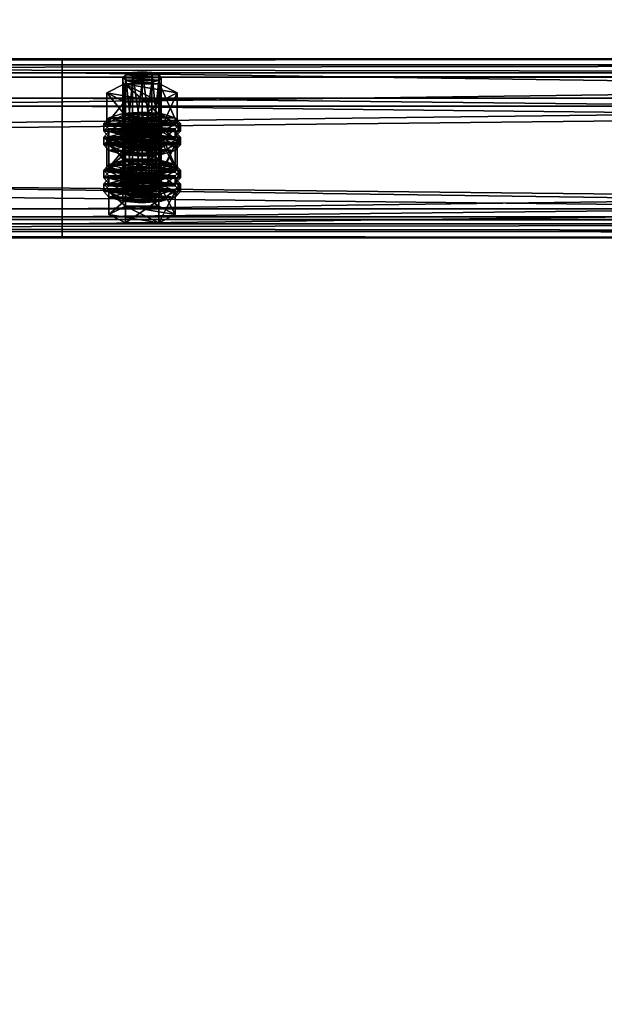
# Model space of a CAD drawing. Header units: millimetres. Extents: x 60485 to 71303, y 100 to 16900.
# Tile 624 of 656: x 65487 to 65669, y 14759 to 15067. Entities that reach past the tile are written whole.
import ezdxf

# ---------------------------------------------------------------- set-up
doc = ezdxf.new("R2010")
doc.units = ezdxf.units.MM
for name, color, linetype in [('13', 7, 'Continuous'), ('3', 7, 'Continuous'), ('9', 7, 'Continuous')]:
    doc.layers.add(name, color=color, linetype=linetype)

msp = doc.modelspace()

# ---------------------------------------------------------------- meshes
at = {"layer": '13', "color": 7}
mesh = msp.add_polyface(dxfattribs=at)
corners = [(65525, 15046.78, 3655.66), (65522, 15047.01, 3656.43), (65522, 15025.98, 3662.86), (65519.8, 15047.66, 3658.53), (65519.8, 15026.62, 3664.96), (65519, 15048.53, 3661.4), (65519, 15027.5, 3667.83), (65519.8, 15049.41, 3664.27), (65519.8, 15028.37, 3670.7), (65522, 15050.05, 3666.37), (65522, 15029.02, 3672.8), (65525, 15050.29, 3667.13), (65525, 15029.25, 3673.57), (65528, 15047.01, 3656.43), (65530.2, 15047.66, 3658.53), (65531, 15048.53, 3661.4), (65530.2, 15049.41, 3664.27), (65528, 15050.05, 3666.37), (65530.48, 15040.97, 3653.78), (65519.52, 15040.97, 3653.78), (65519.52, 15031.41, 3656.7), (65514.03, 15043.75, 3662.86), (65514.03, 15034.19, 3665.78), (65519.52, 15046.53, 3671.94), (65519.52, 15036.97, 3674.87), (65530.48, 15036.97, 3674.87), (65530.48, 15031.41, 3656.7), (65514.61, 15031.64, 3672.84), (65535.39, 15031.64, 3672.84), (65519, 15032.93, 3677.04), (65531, 15032.93, 3677.04), (65525, 15033.4, 3678.58), (65514.61, 15032.44, 3660.05), (65513, 15034.19, 3665.78), (65513, 15031.8, 3666.52), (65514.61, 15035.95, 3671.52), (65514.61, 15033.55, 3672.25), (65519, 15037.23, 3675.72), (65519, 15034.84, 3676.45), (65525, 15037.7, 3677.26), (65525, 15035.31, 3677.99), (65535.39, 15032.44, 3660.05), (65537, 15034.19, 3665.78), (65535.39, 15035.95, 3671.52), (65531, 15037.23, 3675.72), (65535.39, 15033.55, 3672.25), (65537, 15031.8, 3666.52), (65522, 15032.39, 3608.62), (65528, 15032.39, 3608.62), (65519.8, 15033.03, 3610.72), (65530.2, 15033.03, 3610.72), (65519, 15033.91, 3613.58), (65531, 15033.91, 3613.58), (65519.8, 15034.79, 3616.45), (65530.2, 15034.79, 3616.45), (65522, 15035.43, 3618.55)]
mesh.append_faces([[corners[k] for k in face] for face in [(5, 8, 6, 6), (7, 10, 8, 8), (9, 12, 10, 10), (13, 1, 0, 0), (9, 17, 11, 11), (19, 22, 20, 20), (21, 24, 22, 22), (23, 25, 24, 24), (18, 21, 19, 19), (29, 30, 31, 31), (33, 36, 34, 34), (35, 38, 36, 36), (37, 40, 38, 38), (37, 44, 39, 39)]], dxfattribs={"vtx0": -1, "color": 7})
mesh.append_faces([[corners[k] for k in face] for face in [(1, 13, 3, 3), (3, 14, 5, 5), (5, 15, 7, 7), (7, 16, 9, 9), (21, 18, 23, 23), (24, 26, 22, 22), (27, 28, 29, 29), (32, 41, 33, 33), (33, 42, 35, 35), (35, 43, 37, 37), (38, 45, 36, 36), (36, 46, 34, 34), (47, 48, 49, 49), (49, 50, 51, 51), (51, 52, 53, 53), (53, 54, 55, 55)]], dxfattribs={"vtx0": -1, "vtx1": -1, "color": 7})
mesh.append_faces([[corners[k] for k in face] for face in [(0, 1, 2, 2), (1, 3, 4, 4), (3, 5, 6, 6), (5, 7, 8, 8), (7, 9, 10, 10), (9, 11, 12, 12), (18, 19, 20, 20), (19, 21, 22, 22), (21, 23, 24, 24), (32, 33, 34, 34), (33, 35, 36, 36), (35, 37, 38, 38), (37, 39, 40, 40)]], dxfattribs={"vtx2": -1, "vtx3": -1, "color": 7})
mesh = msp.add_polyface(dxfattribs=at)
corners = [(65531, 15048.53, 3661.4), (65530.2, 15047.66, 3658.53), (65530.2, 15026.62, 3664.96), (65531, 15027.5, 3667.83), (65528, 15047.01, 3656.43), (65528, 15025.98, 3662.86), (65525, 15046.78, 3655.66), (65525, 15025.74, 3662.09), (65525, 15050.29, 3667.13), (65528, 15050.05, 3666.37), (65528, 15029.02, 3672.8), (65525, 15029.25, 3673.57), (65530.2, 15049.41, 3664.27), (65530.2, 15028.37, 3670.7), (65519.8, 15047.66, 3658.53), (65519, 15048.53, 3661.4), (65519.8, 15049.41, 3664.27), (65522, 15050.05, 3666.37), (65535.97, 15043.75, 3662.86), (65530.48, 15040.97, 3653.78), (65530.48, 15031.41, 3656.7), (65535.97, 15034.19, 3665.78), (65519.52, 15031.41, 3656.7), (65519.52, 15046.53, 3671.94), (65530.48, 15046.53, 3671.94), (65530.48, 15036.97, 3674.87), (65519.52, 15036.97, 3674.87), (65519, 15032.93, 3677.04), (65535.39, 15031.64, 3672.84), (65531, 15032.93, 3677.04), (65525, 15037.7, 3677.26), (65531, 15037.23, 3675.72), (65531, 15034.84, 3676.45), (65525, 15035.31, 3677.99), (65535.39, 15035.95, 3671.52), (65535.39, 15033.55, 3672.25), (65537, 15034.19, 3665.78), (65537, 15031.8, 3666.52), (65513, 15034.19, 3665.78), (65535.39, 15032.44, 3660.05), (65514.61, 15035.95, 3671.52), (65519, 15037.23, 3675.72), (65519, 15034.84, 3676.45), (65514.61, 15033.55, 3672.25), (65528, 15032.39, 3608.62), (65522, 15032.39, 3608.62), (65525, 15032.15, 3607.85), (65519.8, 15033.03, 3610.72), (65530.2, 15033.03, 3610.72), (65519, 15033.91, 3613.58), (65531, 15033.91, 3613.58), (65519.8, 15034.79, 3616.45), (65530.2, 15034.79, 3616.45), (65522, 15035.43, 3618.55), (65528, 15035.43, 3618.55), (65525, 15035.66, 3619.32)]
mesh.append_faces([[corners[k] for k in face] for face in [(0, 2, 3, 3), (8, 10, 11, 11), (9, 13, 10, 10), (12, 3, 13, 13), (18, 20, 21, 21), (19, 22, 20, 20), (24, 21, 25, 25), (23, 18, 24, 24), (21, 26, 25, 25), (30, 32, 33, 33), (31, 35, 32, 32), (34, 37, 35, 35), (32, 42, 33, 33), (44, 45, 46, 46), (53, 54, 55, 55)]], dxfattribs={"vtx0": -1, "color": 7})
mesh.append_faces([[corners[k] for k in face] for face in [(14, 4, 1, 1), (15, 1, 0, 0), (16, 0, 12, 12), (17, 12, 9, 9), (23, 19, 18, 18), (26, 21, 20, 20), (27, 28, 29, 29), (38, 39, 36, 36), (40, 36, 34, 34), (41, 34, 31, 31), (42, 32, 35, 35), (43, 35, 37, 37), (47, 44, 48, 48), (49, 48, 50, 50), (51, 50, 52, 52), (53, 52, 54, 54)]], dxfattribs={"vtx0": -1, "vtx2": -1, "vtx3": -1, "color": 7})
mesh.append_faces([[corners[k] for k in face] for face in [(0, 1, 2, 2), (1, 4, 5, 5), (4, 6, 7, 7), (8, 9, 10, 10), (9, 12, 13, 13), (12, 0, 3, 3), (18, 19, 20, 20), (23, 24, 25, 25), (24, 18, 21, 21), (30, 31, 32, 32), (31, 34, 35, 35), (34, 36, 37, 37)]], dxfattribs={"vtx2": -1, "vtx3": -1, "color": 7})
mesh = msp.add_polyface(dxfattribs=at)
corners = [(65525, 15046.78, 3655.66), (65522, 15025.98, 3662.86), (65525, 15025.74, 3662.09), (65522, 15047.01, 3656.43), (65519.8, 15026.62, 3664.96), (65519.8, 15047.66, 3658.53), (65519, 15027.5, 3667.83), (65525, 15029.25, 3673.57), (65530.2, 15028.37, 3670.7), (65522, 15029.02, 3672.8), (65519.8, 15028.37, 3670.7), (65531, 15027.5, 3667.83), (65530.2, 15026.62, 3664.96), (65528, 15025.98, 3662.86), (65514.61, 15027.5, 3667.83), (65519.8, 15030.13, 3676.44), (65519.8, 15022.96, 3678.63), (65530.2, 15024.86, 3659.23), (65519.8, 15024.86, 3659.23), (65514.03, 15034.19, 3665.78), (65530.48, 15031.41, 3656.7), (65519.52, 15031.41, 3656.7), (65525, 15026.38, 3655.63), (65519, 15026.85, 3657.16), (65519, 15024.46, 3657.89), (65514.61, 15028.13, 3661.36), (65514.61, 15025.74, 3662.09), (65513, 15029.89, 3667.1), (65513, 15027.5, 3667.83), (65514.61, 15031.64, 3672.84), (65514.61, 15029.25, 3673.57), (65519, 15032.93, 3677.04), (65519, 15030.54, 3677.77), (65525, 15033.4, 3678.58), (65525, 15031.01, 3679.31), (65531, 15026.85, 3657.16), (65535.39, 15028.13, 3661.36), (65537, 15029.89, 3667.1), (65535.39, 15029.25, 3673.57), (65537, 15027.5, 3667.83), (65535.39, 15025.74, 3662.09), (65525, 15030.68, 3654.31), (65519, 15031.15, 3655.85), (65519, 15028.76, 3656.58), (65525, 15028.29, 3655.04), (65514.61, 15032.44, 3660.05), (65514.61, 15030.04, 3660.78), (65513, 15031.8, 3666.52), (65531, 15031.15, 3655.85), (65535.39, 15030.04, 3660.78), (65531, 15028.76, 3656.58), (65522, 15035.43, 3618.55), (65525, 15035.66, 3619.32), (65525, 15014.63, 3625.76), (65514.03, 15029.13, 3615.05), (65519.52, 15031.91, 3624.13), (65519.52, 15022.34, 3627.06), (65530.48, 15026.35, 3605.96), (65519.52, 15026.35, 3605.96), (65535.97, 15029.13, 3615.05)]
mesh.append_faces([[corners[k] for k in face] for face in [(0, 1, 2, 2), (3, 4, 1, 1), (5, 6, 4, 4), (4, 2, 1, 1), (17, 14, 18, 18), (19, 20, 21, 21), (23, 26, 24, 24), (25, 28, 26, 26), (27, 30, 28, 28), (29, 32, 30, 30), (31, 34, 32, 32), (35, 23, 22, 22), (41, 43, 44, 44), (42, 46, 43, 43), (45, 47, 46, 46), (57, 54, 58, 58)]], dxfattribs={"vtx0": -1, "color": 7})
mesh.append_faces([[corners[k] for k in face] for face in [(7, 8, 9, 9), (9, 8, 10, 10), (10, 11, 6, 6), (6, 12, 4, 4), (14, 17, 15, 15), (23, 35, 25, 25), (25, 36, 27, 27), (27, 37, 29, 29), (32, 38, 30, 30), (30, 39, 28, 28), (28, 40, 26, 26), (42, 48, 45, 45), (47, 49, 46, 46), (46, 50, 43, 43), (54, 59, 55, 55)]], dxfattribs={"vtx0": -1, "vtx1": -1, "color": 7})
mesh.append_faces([[corners[k] for k in face] for face in [(4, 13, 2, 2)]], dxfattribs={"vtx0": -1, "vtx2": -1, "vtx3": -1, "color": 7})
mesh.append_faces([[corners[k] for k in face] for face in [(14, 15, 16, 16), (22, 23, 24, 24), (23, 25, 26, 26), (25, 27, 28, 28), (27, 29, 30, 30), (29, 31, 32, 32), (31, 33, 34, 34), (41, 42, 43, 43), (42, 45, 46, 46), (51, 52, 53, 53), (54, 55, 56, 56)]], dxfattribs={"vtx2": -1, "vtx3": -1, "color": 7})
mesh = msp.add_polyface(dxfattribs=at)
corners = [(65530.2, 15047.66, 3658.53), (65528, 15025.98, 3662.86), (65530.2, 15026.62, 3664.96), (65528, 15047.01, 3656.43), (65525, 15025.74, 3662.09), (65530.2, 15028.37, 3670.7), (65525, 15029.25, 3673.57), (65528, 15029.02, 3672.8), (65519.8, 15028.37, 3670.7), (65531, 15027.5, 3667.83), (65519, 15027.5, 3667.83), (65519.8, 15026.62, 3664.96), (65519.8, 15030.13, 3676.44), (65530.2, 15030.13, 3676.44), (65530.2, 15022.96, 3678.63), (65530.2, 15024.86, 3659.23), (65535.39, 15027.5, 3667.83), (65537, 15029.89, 3667.1), (65535.39, 15028.13, 3661.36), (65535.39, 15025.74, 3662.09), (65537, 15027.5, 3667.83), (65531, 15026.85, 3657.16), (65531, 15024.46, 3657.89), (65525, 15026.38, 3655.63), (65525, 15023.99, 3656.36), (65525, 15033.4, 3678.58), (65531, 15032.93, 3677.04), (65531, 15030.54, 3677.77), (65525, 15031.01, 3679.31), (65535.39, 15031.64, 3672.84), (65535.39, 15029.25, 3673.57), (65514.61, 15028.13, 3661.36), (65513, 15029.89, 3667.1), (65514.61, 15031.64, 3672.84), (65519, 15030.54, 3677.77), (65514.61, 15029.25, 3673.57), (65513, 15027.5, 3667.83), (65514.61, 15025.74, 3662.09), (65537, 15034.19, 3665.78), (65535.39, 15032.44, 3660.05), (65535.39, 15030.04, 3660.78), (65537, 15031.8, 3666.52), (65531, 15031.15, 3655.85), (65531, 15028.76, 3656.58), (65525, 15030.68, 3654.31), (65525, 15028.29, 3655.04), (65519, 15031.15, 3655.85), (65514.61, 15032.44, 3660.05), (65513, 15031.8, 3666.52), (65514.61, 15030.04, 3660.78), (65519, 15028.76, 3656.58), (65519.52, 15031.91, 3624.13), (65530.48, 15031.91, 3624.13), (65530.48, 15022.34, 3627.06), (65535.97, 15029.13, 3615.05), (65535.97, 15019.56, 3617.97), (65514.03, 15029.13, 3615.05), (65530.48, 15026.35, 3605.96)]
mesh.append_faces([[corners[k] for k in face] for face in [(0, 1, 2, 2), (3, 4, 1, 1), (5, 6, 7, 7), (12, 16, 13, 13), (17, 19, 20, 20), (18, 22, 19, 19), (25, 27, 28, 28), (26, 30, 27, 27), (29, 20, 30, 30), (27, 34, 28, 28), (38, 40, 41, 41), (39, 43, 40, 40), (42, 45, 43, 43), (42, 46, 44, 44), (50, 43, 45, 45), (51, 54, 52, 52)]], dxfattribs={"vtx0": -1, "color": 7})
mesh.append_faces([[corners[k] for k in face] for face in [(8, 5, 9, 9), (10, 9, 2, 2), (11, 2, 1, 1), (12, 15, 16, 16), (31, 21, 18, 18), (32, 18, 17, 17), (33, 17, 29, 29), (34, 27, 30, 30), (35, 30, 20, 20), (36, 20, 19, 19), (37, 19, 22, 22), (47, 42, 39, 39), (48, 41, 40, 40), (49, 40, 43, 43), (56, 57, 54, 54)]], dxfattribs={"vtx0": -1, "vtx2": -1, "vtx3": -1, "color": 7})
mesh.append_faces([[corners[k] for k in face] for face in [(12, 13, 14, 14), (17, 18, 19, 19), (18, 21, 22, 22), (21, 23, 24, 24), (25, 26, 27, 27), (26, 29, 30, 30), (29, 17, 20, 20), (38, 39, 40, 40), (39, 42, 43, 43), (42, 44, 45, 45), (51, 52, 53, 53), (52, 54, 55, 55)]], dxfattribs={"vtx2": -1, "vtx3": -1, "color": 7})
mesh = msp.add_polyface(dxfattribs=at)
corners = [(65535.39, 15027.5, 3667.83), (65530.2, 15024.86, 3659.23), (65530.2, 15017.69, 3661.42), (65535.39, 15020.32, 3670.03), (65519.8, 15017.69, 3661.42), (65530.2, 15030.13, 3676.44), (65530.2, 15022.96, 3678.63), (65519.8, 15022.96, 3678.63), (65531, 15026.85, 3657.16), (65525, 15023.99, 3656.36), (65531, 15024.46, 3657.89), (65531, 15033.91, 3613.58), (65530.2, 15033.03, 3610.72), (65530.2, 15011.99, 3617.15), (65531, 15012.87, 3620.02), (65528, 15032.39, 3608.62), (65528, 15011.35, 3615.05), (65525, 15032.15, 3607.85), (65525, 15011.12, 3614.28), (65525, 15035.66, 3619.32), (65528, 15035.43, 3618.55), (65528, 15014.39, 3624.99), (65525, 15014.63, 3625.76), (65530.2, 15034.79, 3616.45), (65530.2, 15013.75, 3622.89), (65535.97, 15029.13, 3615.05), (65530.48, 15026.35, 3605.96), (65530.48, 15016.79, 3608.89), (65535.97, 15019.56, 3617.97), (65519.52, 15016.79, 3608.89), (65530.48, 15031.91, 3624.13), (65530.48, 15022.34, 3627.06), (65519.52, 15022.34, 3627.06), (65514.03, 15019.56, 3617.97), (65525, 15018.77, 3630.76), (65531, 15018.3, 3629.23), (65531, 15015.91, 3629.96), (65519, 15018.3, 3629.23), (65535.39, 15017.02, 3625.03), (65537, 15019.56, 3617.97), (65535.39, 15017.81, 3612.23), (65535.39, 15015.42, 3612.97), (65537, 15017.17, 3618.7), (65525, 15023.07, 3629.45), (65531, 15022.6, 3627.91), (65531, 15020.21, 3628.64), (65525, 15020.68, 3630.18), (65535.39, 15021.32, 3623.71), (65535.39, 15018.93, 3624.44), (65514.61, 15017.81, 3612.23), (65531, 15016.53, 3608.03), (65513, 15019.56, 3617.97), (65514.61, 15021.32, 3623.71), (65519, 15022.6, 3627.91), (65519, 15020.21, 3628.64), (65514.61, 15018.93, 3624.44)]
mesh.append_faces([[corners[k] for k in face] for face in [(0, 2, 3, 3), (1, 4, 2, 2), (5, 3, 6, 6), (3, 7, 6, 6), (8, 9, 10, 10), (11, 13, 14, 14), (12, 16, 13, 13), (19, 21, 22, 22), (20, 24, 21, 21), (23, 14, 24, 24), (25, 27, 28, 28), (26, 29, 27, 27), (30, 28, 31, 31), (28, 32, 31, 31), (39, 41, 42, 42), (43, 45, 46, 46), (44, 48, 45, 45), (47, 42, 48, 48), (53, 44, 43, 43), (45, 54, 46, 46)]], dxfattribs={"vtx0": -1, "color": 7})
mesh.append_faces([[corners[k] for k in face] for face in [(7, 3, 2, 2), (33, 28, 27, 27), (37, 38, 35, 35), (49, 50, 40, 40), (51, 40, 39, 39), (52, 39, 47, 47), (53, 47, 44, 44), (54, 45, 48, 48), (55, 48, 42, 42)]], dxfattribs={"vtx0": -1, "vtx2": -1, "vtx3": -1, "color": 7})
mesh.append_faces([[corners[k] for k in face] for face in [(0, 1, 2, 2), (5, 0, 3, 3), (11, 12, 13, 13), (12, 15, 16, 16), (15, 17, 18, 18), (19, 20, 21, 21), (20, 23, 24, 24), (23, 11, 14, 14), (25, 26, 27, 27), (34, 35, 36, 36), (39, 40, 41, 41), (43, 44, 45, 45), (44, 47, 48, 48), (47, 39, 42, 42)]], dxfattribs={"vtx2": -1, "vtx3": -1, "color": 7})
mesh = msp.add_polyface(dxfattribs=at)
corners = [(65530.2, 15024.86, 3659.23), (65519.8, 15024.86, 3659.23), (65519.8, 15017.69, 3661.42), (65514.61, 15027.5, 3667.83), (65514.61, 15020.32, 3670.03), (65519.8, 15022.96, 3678.63), (65519.8, 15030.13, 3676.44), (65530.2, 15022.96, 3678.63), (65530.2, 15017.69, 3661.42), (65525, 15026.38, 3655.63), (65519, 15024.46, 3657.89), (65525, 15023.99, 3656.36), (65514.61, 15025.74, 3662.09), (65531, 15024.46, 3657.89), (65525, 15032.15, 3607.85), (65522, 15032.39, 3608.62), (65522, 15011.35, 3615.05), (65519.8, 15033.03, 3610.72), (65519.8, 15011.99, 3617.15), (65519, 15033.91, 3613.58), (65519, 15012.87, 3620.02), (65519.8, 15034.79, 3616.45), (65519.8, 15013.75, 3622.89), (65522, 15035.43, 3618.55), (65522, 15014.39, 3624.99), (65525, 15014.63, 3625.76), (65530.48, 15026.35, 3605.96), (65519.52, 15026.35, 3605.96), (65519.52, 15016.79, 3608.89), (65514.03, 15029.13, 3615.05), (65514.03, 15019.56, 3617.97), (65519.52, 15022.34, 3627.06), (65519.52, 15031.91, 3624.13), (65530.48, 15022.34, 3627.06), (65535.97, 15019.56, 3617.97), (65530.48, 15016.79, 3608.89), (65514.61, 15017.02, 3625.03), (65519, 15018.3, 3629.23), (65519, 15015.91, 3629.96), (65525, 15018.77, 3630.76), (65525, 15016.38, 3631.49), (65535.39, 15017.02, 3625.03), (65531, 15018.3, 3629.23), (65514.61, 15017.81, 3612.23), (65513, 15019.56, 3617.97), (65513, 15017.17, 3618.7), (65514.61, 15021.32, 3623.71), (65514.61, 15018.93, 3624.44), (65519, 15022.6, 3627.91), (65519, 15020.21, 3628.64), (65525, 15023.07, 3629.45), (65525, 15020.68, 3630.18), (65519, 15016.53, 3608.03), (65531, 15016.53, 3608.03), (65535.39, 15017.81, 3612.23), (65537, 15019.56, 3617.97), (65535.39, 15021.32, 3623.71), (65535.39, 15018.93, 3624.44), (65537, 15017.17, 3618.7)]
mesh.append_faces([[corners[k] for k in face] for face in [(1, 4, 2, 2), (3, 5, 4, 4), (6, 7, 5, 5), (4, 8, 2, 2), (9, 10, 11, 11), (10, 13, 11, 11), (17, 20, 18, 18), (19, 22, 20, 20), (21, 24, 22, 22), (23, 25, 24, 24), (27, 30, 28, 28), (29, 31, 30, 30), (32, 33, 31, 31), (30, 35, 28, 28), (37, 42, 39, 39), (44, 47, 45, 45), (46, 49, 47, 47), (48, 51, 49, 49)]], dxfattribs={"vtx0": -1, "color": 7})
mesh.append_faces([[corners[k] for k in face] for face in [(5, 8, 4, 4), (12, 13, 10, 10), (31, 34, 30, 30), (36, 41, 37, 37), (52, 53, 43, 43), (43, 54, 44, 44), (44, 55, 46, 46), (46, 56, 48, 48), (49, 57, 47, 47), (47, 58, 45, 45)]], dxfattribs={"vtx0": -1, "vtx1": -1, "color": 7})
mesh.append_faces([[corners[k] for k in face] for face in [(0, 1, 2, 2), (1, 3, 4, 4), (14, 15, 16, 16), (15, 17, 18, 18), (17, 19, 20, 20), (19, 21, 22, 22), (21, 23, 24, 24), (26, 27, 28, 28), (27, 29, 30, 30), (36, 37, 38, 38), (37, 39, 40, 40), (43, 44, 45, 45), (44, 46, 47, 47), (46, 48, 49, 49), (48, 50, 51, 51)]], dxfattribs={"vtx2": -1, "vtx3": -1, "color": 7})
mesh = msp.add_polyface(dxfattribs=at)
corners = [(65525, 15032.15, 3607.85), (65522, 15011.35, 3615.05), (65525, 15011.12, 3614.28), (65522, 15032.39, 3608.62), (65519.8, 15011.99, 3617.15), (65525, 15014.63, 3625.76), (65530.2, 15013.75, 3622.89), (65522, 15014.39, 3624.99), (65519.8, 15013.75, 3622.89), (65531, 15012.87, 3620.02), (65519, 15012.87, 3620.02), (65530.2, 15011.99, 3617.15), (65528, 15011.35, 3615.05), (65530.2, 15010.24, 3611.41), (65519.8, 15010.24, 3611.41), (65519.8, 15003.07, 3613.61), (65514.61, 15012.87, 3620.02), (65514.61, 15005.7, 3622.21), (65519.8, 15015.5, 3628.63), (65519.8, 15008.33, 3630.82), (65530.2, 15008.33, 3630.82), (65530.2, 15003.07, 3613.61), (65525, 15011.75, 3607.81), (65519, 15012.22, 3609.35), (65519, 15009.83, 3610.08), (65525, 15009.36, 3608.54), (65514.61, 15013.51, 3613.55), (65514.61, 15011.12, 3614.28), (65513, 15015.26, 3619.29), (65513, 15012.87, 3620.02), (65514.61, 15017.02, 3625.03), (65514.61, 15014.63, 3625.76), (65519, 15015.91, 3629.96), (65519, 15018.3, 3629.23), (65525, 15016.38, 3631.49), (65531, 15012.22, 3609.35), (65535.39, 15013.51, 3613.55), (65537, 15015.26, 3619.29), (65535.39, 15014.63, 3625.76), (65537, 15012.87, 3620.02), (65535.39, 15011.12, 3614.28), (65531, 15009.83, 3610.08), (65525, 15016.05, 3606.5), (65519, 15016.53, 3608.03), (65519, 15014.13, 3608.77), (65525, 15013.66, 3607.23), (65514.61, 15017.81, 3612.23), (65514.61, 15015.42, 3612.97), (65513, 15017.17, 3618.7), (65535.39, 15015.42, 3612.97), (65531, 15014.13, 3608.77)]
mesh.append_faces([[corners[k] for k in face] for face in [(0, 1, 2, 2), (3, 4, 1, 1), (1, 12, 2, 2), (14, 17, 15, 15), (16, 19, 17, 17), (18, 20, 19, 19), (13, 16, 14, 14), (17, 21, 15, 15), (22, 24, 25, 25), (23, 27, 24, 24), (26, 29, 27, 27), (28, 31, 29, 29), (30, 32, 31, 31), (33, 34, 32, 32), (35, 23, 22, 22), (42, 44, 45, 45), (43, 47, 44, 44), (46, 48, 47, 47)]], dxfattribs={"vtx0": -1, "color": 7})
mesh.append_faces([[corners[k] for k in face] for face in [(5, 6, 7, 7), (7, 6, 8, 8), (8, 9, 10, 10), (10, 11, 4, 4), (4, 12, 1, 1), (16, 13, 18, 18), (19, 21, 17, 17), (23, 35, 26, 26), (26, 36, 28, 28), (28, 37, 30, 30), (32, 38, 31, 31), (31, 39, 29, 29), (29, 40, 27, 27), (27, 41, 24, 24), (48, 49, 47, 47), (47, 50, 44, 44)]], dxfattribs={"vtx0": -1, "vtx1": -1, "color": 7})
mesh.append_faces([[corners[k] for k in face] for face in [(13, 14, 15, 15), (14, 16, 17, 17), (16, 18, 19, 19), (22, 23, 24, 24), (23, 26, 27, 27), (26, 28, 29, 29), (28, 30, 31, 31), (42, 43, 44, 44), (43, 46, 47, 47)]], dxfattribs={"vtx2": -1, "vtx3": -1, "color": 7})
mesh = msp.add_polyface(dxfattribs=at)
corners = [(65528, 15032.39, 3608.62), (65525, 15011.12, 3614.28), (65528, 15011.35, 3615.05), (65530.2, 15013.75, 3622.89), (65525, 15014.63, 3625.76), (65528, 15014.39, 3624.99), (65519.8, 15013.75, 3622.89), (65531, 15012.87, 3620.02), (65519, 15012.87, 3620.02), (65530.2, 15011.99, 3617.15), (65519.8, 15011.99, 3617.15), (65535.39, 15012.87, 3620.02), (65530.2, 15010.24, 3611.41), (65530.2, 15003.07, 3613.61), (65535.39, 15005.7, 3622.21), (65519.8, 15003.07, 3613.61), (65519.8, 15015.5, 3628.63), (65530.2, 15015.5, 3628.63), (65530.2, 15008.33, 3630.82), (65519.8, 15008.33, 3630.82), (65537, 15015.26, 3619.29), (65535.39, 15013.51, 3613.55), (65535.39, 15011.12, 3614.28), (65537, 15012.87, 3620.02), (65531, 15012.22, 3609.35), (65531, 15009.83, 3610.08), (65525, 15011.75, 3607.81), (65525, 15009.36, 3608.54), (65525, 15018.77, 3630.76), (65531, 15015.91, 3629.96), (65525, 15016.38, 3631.49), (65531, 15018.3, 3629.23), (65535.39, 15017.02, 3625.03), (65535.39, 15014.63, 3625.76), (65514.61, 15013.51, 3613.55), (65513, 15015.26, 3619.29), (65514.61, 15017.02, 3625.03), (65519, 15015.91, 3629.96), (65514.61, 15014.63, 3625.76), (65513, 15012.87, 3620.02), (65514.61, 15011.12, 3614.28), (65519, 15009.83, 3610.08), (65535.39, 15017.81, 3612.23), (65531, 15016.53, 3608.03), (65531, 15014.13, 3608.77), (65535.39, 15015.42, 3612.97), (65525, 15016.05, 3606.5), (65525, 15013.66, 3607.23), (65519, 15016.53, 3608.03), (65513, 15017.17, 3618.7), (65537, 15017.17, 3618.7), (65514.61, 15015.42, 3612.97), (65519, 15014.13, 3608.77)]
mesh.append_faces([[corners[k] for k in face] for face in [(0, 1, 2, 2), (3, 4, 5, 5), (11, 13, 14, 14), (12, 15, 13, 13), (17, 14, 18, 18), (16, 11, 17, 17), (14, 19, 18, 18), (20, 22, 23, 23), (21, 25, 22, 22), (24, 27, 25, 25), (28, 29, 30, 30), (31, 33, 29, 29), (32, 23, 33, 33), (29, 37, 30, 30), (41, 25, 27, 27), (42, 44, 45, 45), (43, 47, 44, 44), (43, 48, 46, 46), (52, 44, 47, 47)]], dxfattribs={"vtx0": -1, "color": 7})
mesh.append_faces([[corners[k] for k in face] for face in [(6, 3, 7, 7), (8, 7, 9, 9), (10, 9, 2, 2), (16, 12, 11, 11), (19, 14, 13, 13), (34, 24, 21, 21), (35, 21, 20, 20), (36, 20, 32, 32), (37, 29, 33, 33), (38, 33, 23, 23), (39, 23, 22, 22), (40, 22, 25, 25), (49, 50, 45, 45), (51, 45, 44, 44)]], dxfattribs={"vtx0": -1, "vtx2": -1, "vtx3": -1, "color": 7})
mesh.append_faces([[corners[k] for k in face] for face in [(11, 12, 13, 13), (16, 17, 18, 18), (17, 11, 14, 14), (20, 21, 22, 22), (21, 24, 25, 25), (24, 26, 27, 27), (31, 32, 33, 33), (32, 20, 23, 23), (42, 43, 44, 44), (43, 46, 47, 47)]], dxfattribs={"vtx2": -1, "vtx3": -1, "color": 7})
at = {"layer": '3', "color": 91}
mesh = msp.add_polyface(dxfattribs=at)
corners = [(63269.04, 16554.13, 3026.37), (63310.84, 16586.83, 3016.38), (65730.94, 13758.47, 3881.09), (65689.15, 13725.77, 3891.09), (63310.84, 16608.46, 3087.14), (65730.94, 13780.11, 3951.86), (63269.04, 16575.76, 3097.14), (65689.15, 13747.41, 3961.85), (63266.72, 16551.43, 3024.06), (63266.72, 16574.82, 3100.57), (65686.83, 13746.47, 3965.28), (65686.83, 13723.08, 3888.77), (63313.16, 16611.16, 3089.46), (65733.26, 13782.8, 3954.17), (63313.16, 16587.77, 3012.95), (65733.26, 13759.41, 3877.66)]
mesh.append_faces([[corners[k] for k in face] for face in [(0, 2, 3, 3), (1, 5, 2, 2), (4, 7, 5, 5), (6, 3, 7, 7), (8, 10, 11, 11), (9, 13, 10, 10), (12, 15, 13, 13), (14, 11, 15, 15)]], dxfattribs={"vtx0": -1, "color": 91})
mesh.append_faces([[corners[k] for k in face] for face in [(9, 6, 12, 12), (6, 8, 0, 0), (0, 8, 1, 1), (12, 4, 14, 14), (4, 12, 6, 6), (14, 1, 8, 8), (11, 3, 15, 15), (3, 10, 7, 7), (7, 10, 5, 5), (15, 2, 13, 13), (2, 15, 3, 3), (13, 5, 10, 10)]], dxfattribs={"vtx0": -1, "vtx1": -1, "color": 91})
mesh.append_faces([[corners[k] for k in face] for face in [(6, 9, 8, 8), (14, 4, 1, 1), (3, 11, 10, 10), (13, 2, 5, 5)]], dxfattribs={"vtx0": -1, "vtx2": -1, "vtx3": -1, "color": 91})
mesh.append_faces([[corners[k] for k in face] for face in [(0, 1, 2, 2), (1, 4, 5, 5), (4, 6, 7, 7), (6, 0, 3, 3), (8, 9, 10, 10), (9, 12, 13, 13), (12, 14, 15, 15), (14, 8, 11, 11)]], dxfattribs={"vtx2": -1, "vtx3": -1, "color": 91})
at = {"layer": '9', "color": 243}
mesh = msp.add_polyface(dxfattribs=at)
corners = [(62900, 15049.97, 3572.07), (62900, 15005.02, 3585.82), (66100, 15005.02, 3585.82), (66100, 15049.97, 3572.07), (62900, 15039.54, 3698.66), (66100, 15039.54, 3698.66), (62900, 15004.16, 3709.48), (66100, 15004.16, 3709.48), (62900, 15000.36, 3697.05), (66100, 15000.36, 3697.05), (62900, 14998.44, 3697.63), (66100, 14998.44, 3697.63), (62900, 15002.83, 3711.98), (66100, 15002.83, 3711.98), (62900, 15042.04, 3699.99), (66100, 15042.04, 3699.99), (62900, 15007.52, 3587.15), (66100, 15007.52, 3587.15), (62900, 15048.64, 3574.57), (66100, 15048.64, 3574.57), (62900, 15052.44, 3587), (66100, 15052.44, 3587), (62900, 15054.36, 3586.41), (66100, 15054.36, 3586.41)]
mesh.append_faces([[corners[k] for k in face] for face in [(0, 2, 3, 3), (1, 5, 2, 2), (4, 7, 5, 5), (6, 9, 7, 7), (8, 11, 9, 9), (10, 13, 11, 11), (12, 15, 13, 13), (14, 17, 15, 15), (16, 19, 17, 17), (18, 21, 19, 19), (20, 23, 21, 21), (22, 3, 23, 23), (8, 12, 10, 10), (20, 0, 22, 22), (13, 9, 11, 11)]], dxfattribs={"vtx0": -1, "color": 243})
mesh.append_faces([[corners[k] for k in face] for face in [(12, 6, 14, 14), (14, 1, 16, 16), (16, 0, 18, 18), (18, 0, 20, 20), (3, 19, 23, 23), (19, 2, 17, 17), (17, 2, 15, 15), (15, 5, 13, 13)]], dxfattribs={"vtx0": -1, "vtx1": -1, "color": 243})
mesh.append_faces([[corners[k] for k in face] for face in [(12, 8, 6, 6), (14, 6, 4, 4), (14, 4, 1, 1), (16, 1, 0, 0), (19, 3, 2, 2), (15, 2, 5, 5), (13, 5, 7, 7), (13, 7, 9, 9)]], dxfattribs={"vtx0": -1, "vtx2": -1, "vtx3": -1, "color": 243})
mesh.append_faces([[corners[k] for k in face] for face in [(21, 23, 19, 19)]], dxfattribs={"vtx1": -1, "color": 243})
mesh.append_faces([[corners[k] for k in face] for face in [(0, 1, 2, 2), (1, 4, 5, 5), (4, 6, 7, 7), (6, 8, 9, 9), (8, 10, 11, 11), (10, 12, 13, 13), (12, 14, 15, 15), (14, 16, 17, 17), (16, 18, 19, 19), (18, 20, 21, 21), (20, 22, 23, 23), (22, 0, 3, 3)]], dxfattribs={"vtx2": -1, "vtx3": -1, "color": 243})
mesh = msp.add_polyface(dxfattribs=at)
corners = [(65500, 15049.97, 3572.07), (65500, 15005.02, 3585.82), (68700, 15005.02, 3585.82), (68700, 15049.97, 3572.07), (65500, 15039.54, 3698.66), (68700, 15039.54, 3698.66), (65500, 15004.16, 3709.48), (68700, 15004.16, 3709.48), (65500, 15000.36, 3697.05), (68700, 15000.36, 3697.05), (65500, 14998.44, 3697.63), (68700, 14998.44, 3697.63), (65500, 15002.83, 3711.98), (68700, 15002.83, 3711.98), (65500, 15042.04, 3699.99), (68700, 15042.04, 3699.99), (65500, 15007.52, 3587.15), (68700, 15007.52, 3587.15), (65500, 15048.64, 3574.57), (68700, 15048.64, 3574.57), (65500, 15052.44, 3587), (68700, 15052.44, 3587), (65500, 15054.36, 3586.41), (68700, 15054.36, 3586.41)]
mesh.append_faces([[corners[k] for k in face] for face in [(0, 2, 3, 3), (1, 5, 2, 2), (4, 7, 5, 5), (6, 9, 7, 7), (8, 11, 9, 9), (10, 13, 11, 11), (12, 15, 13, 13), (14, 17, 15, 15), (16, 19, 17, 17), (18, 21, 19, 19), (20, 23, 21, 21), (22, 3, 23, 23), (8, 12, 10, 10), (20, 0, 22, 22), (11, 7, 9, 9), (3, 21, 23, 23)]], dxfattribs={"vtx0": -1, "color": 243})
mesh.append_faces([[corners[k] for k in face] for face in [(12, 6, 14, 14), (14, 1, 16, 16), (16, 0, 18, 18), (18, 0, 20, 20), (2, 19, 3, 3), (19, 2, 17, 17), (17, 2, 15, 15), (15, 5, 13, 13), (13, 7, 11, 11), (21, 3, 19, 19)]], dxfattribs={"vtx0": -1, "vtx1": -1, "color": 243})
mesh.append_faces([[corners[k] for k in face] for face in [(12, 8, 6, 6), (14, 6, 4, 4), (14, 4, 1, 1), (16, 1, 0, 0), (15, 2, 5, 5), (13, 5, 7, 7)]], dxfattribs={"vtx0": -1, "vtx2": -1, "vtx3": -1, "color": 243})
mesh.append_faces([[corners[k] for k in face] for face in [(0, 1, 2, 2), (1, 4, 5, 5), (4, 6, 7, 7), (6, 8, 9, 9), (8, 10, 11, 11), (10, 12, 13, 13), (12, 14, 15, 15), (14, 16, 17, 17), (16, 18, 19, 19), (18, 20, 21, 21), (20, 22, 23, 23), (22, 0, 3, 3)]], dxfattribs={"vtx2": -1, "vtx3": -1, "color": 243})

doc.saveas('drawing.dxf')
